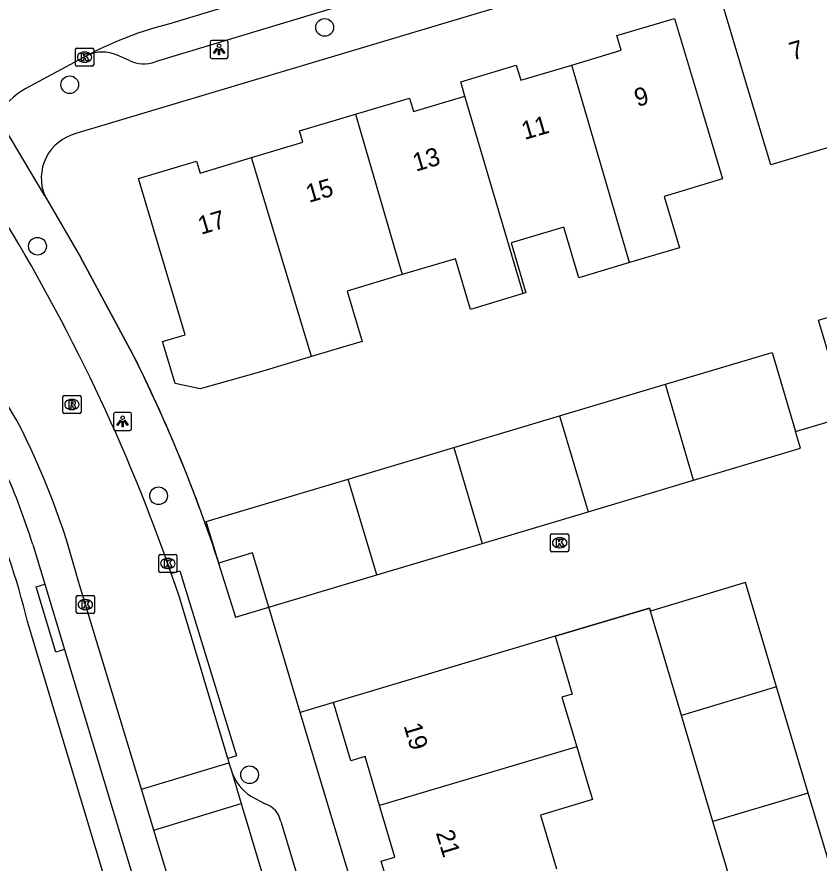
# Model space of a CAD drawing. Extents: x 157767 to 159171, y 387842 to 389425.
# Drawn here: x 158371.22 to 158415.46, y 388504.34 to 388550.97 of the extents above; entities that cross this region are included whole.
import ezdxf

# ---------------------------------------------------------------- set-up
doc = ezdxf.new("R2010")
doc.units = 0
for name, color, linetype in [('IMGEO_Boom', 7, 'Continuous'), ('IMGEO_Kolk', 7, 'Continuous'), ('IMGEO_Lichtpunt', 7, 'Continuous'), ('IMGEO_Muur', 7, 'Continuous'), ('IMGEO_Pand', 7, 'Continuous'), ('IMGEO_Pand_nummerreeks', 7, 'Continuous'), ('IMGEO_Rijbaan_lokaal_open', 7, 'Continuous'), ('IMGEO_Rioolput', 7, 'Continuous'), ('IMGEO_Voetpad_open', 7, 'Continuous')]:
    doc.layers.add(name, color=color, linetype=linetype)

msp = doc.modelspace()

# ---------------------------------------------------------------- linework, layer by layer
at = {"layer": 'IMGEO_Boom'}
for centre in [(158388.191, 388550.391), (158374.129, 388547.234), (158372.353, 388538.33), (158379.029, 388524.579), (158384.052, 388509.206)]:
    msp.add_circle(centre, 0.489, dxfattribs=at)
at = {"layer": 'IMGEO_Kolk'}
for p, q in [((158374.451, 388548.325), (158374.451, 388549.177)), ((158374.526, 388549.251), (158375.378, 388549.251)), ((158374.939, 388549.031), (158374.964, 388549.031)), ((158375.452, 388549.177), (158375.452, 388548.325)), ((158375.378, 388548.251), (158374.526, 388548.251)), ((158374.962, 388548.471), (158374.937, 388548.471)), ((158400.65, 388521.565), (158400.65, 388522.417)), ((158400.725, 388522.491), (158401.577, 388522.491)), ((158401.651, 388522.417), (158401.651, 388521.565)), ((158401.138, 388522.271), (158401.163, 388522.271)), ((158401.577, 388521.491), (158400.725, 388521.491)), ((158401.161, 388521.711), (158401.136, 388521.711)), ((158379.036, 388520.425), (158379.036, 388521.277)), ((158379.111, 388521.351), (158379.963, 388521.351)), ((158379.524, 388521.131), (158379.549, 388521.131)), ((158380.037, 388521.277), (158380.037, 388520.425)), ((158379.547, 388520.571), (158379.522, 388520.571)), ((158379.963, 388520.351), (158379.111, 388520.351)), ((158374.492, 388518.158), (158374.492, 388519.01)), ((158374.567, 388519.084), (158375.419, 388519.084)), ((158374.98, 388518.864), (158375.005, 388518.864)), ((158375.493, 388519.01), (158375.493, 388518.158)), ((158375.003, 388518.304), (158374.978, 388518.304)), ((158375.419, 388518.084), (158374.567, 388518.084))]:
    msp.add_line(p, q, dxfattribs=at)
for points in [[(158374.451, 388548.325), (158374.451, 388549.177)], [(158374.526, 388549.251), (158375.378, 388549.251)], [(158375.452, 388549.177), (158375.452, 388548.325)], [(158374.772, 388548.951), (158374.895, 388548.951), (158374.895, 388548.8), (158375.025, 388548.951), (158375.189, 388548.951), (158375.043, 388548.8), (158375.196, 388548.551), (158375.044, 388548.551), (158374.959, 388548.715), (158374.895, 388548.648), (158374.895, 388548.551), (158374.772, 388548.551), (158374.772, 388548.951)], [(158375.378, 388548.251), (158374.526, 388548.251)], [(158400.65, 388521.565), (158400.65, 388522.417)], [(158400.725, 388522.491), (158401.577, 388522.491)], [(158401.651, 388522.417), (158401.651, 388521.565)], [(158400.971, 388522.191), (158401.094, 388522.191), (158401.094, 388522.04), (158401.224, 388522.191), (158401.388, 388522.191), (158401.242, 388522.04), (158401.395, 388521.791), (158401.243, 388521.791), (158401.158, 388521.955), (158401.094, 388521.888), (158401.094, 388521.791), (158400.971, 388521.791), (158400.971, 388522.191)], [(158401.577, 388521.491), (158400.725, 388521.491)], [(158379.036, 388520.425), (158379.036, 388521.277)], [(158379.111, 388521.351), (158379.963, 388521.351)], [(158379.357, 388521.051), (158379.48, 388521.051), (158379.48, 388520.9), (158379.61, 388521.051), (158379.774, 388521.051), (158379.628, 388520.9), (158379.781, 388520.651), (158379.629, 388520.651), (158379.544, 388520.815), (158379.48, 388520.748), (158379.48, 388520.651), (158379.357, 388520.651), (158379.357, 388521.051)], [(158380.037, 388521.277), (158380.037, 388520.425)], [(158379.963, 388520.351), (158379.111, 388520.351)], [(158374.492, 388518.158), (158374.492, 388519.01)], [(158374.567, 388519.084), (158375.419, 388519.084)], [(158374.813, 388518.784), (158374.936, 388518.784), (158374.936, 388518.633), (158375.066, 388518.784), (158375.23, 388518.784), (158375.084, 388518.633), (158375.237, 388518.384), (158375.085, 388518.384), (158375, 388518.548), (158374.936, 388518.481), (158374.936, 388518.384), (158374.813, 388518.384), (158374.813, 388518.784)], [(158375.493, 388519.01), (158375.493, 388518.158)], [(158375.419, 388518.084), (158374.567, 388518.084)]]:
    msp.add_lwpolyline(points, dxfattribs=at)
for centre, start, end in [((158374.528, 388549.175), 91.552, 178.448), ((158374.528, 388549.175), 91.552, 178.448), ((158375.376, 388549.175), 1.552, 88.448), ((158375.376, 388549.175), 1.552, 88.448), ((158374.528, 388548.327), 181.552, 268.448), ((158374.528, 388548.327), 181.552, 268.448), ((158375.376, 388548.327), 271.552, 358.448), ((158375.376, 388548.327), 271.552, 358.448), ((158400.727, 388522.415), 91.552, 178.448), ((158400.727, 388522.415), 91.552, 178.448), ((158401.575, 388522.415), 1.552, 88.448), ((158401.575, 388522.415), 1.552, 88.448), ((158400.727, 388521.567), 181.552, 268.448), ((158400.727, 388521.567), 181.552, 268.448), ((158401.575, 388521.567), 271.552, 358.448), ((158401.575, 388521.567), 271.552, 358.448), ((158379.113, 388521.275), 91.552, 178.448), ((158379.113, 388521.275), 91.552, 178.448), ((158379.961, 388521.275), 1.552, 88.448), ((158379.961, 388521.275), 1.552, 88.448), ((158379.113, 388520.427), 181.552, 268.448), ((158379.113, 388520.427), 181.552, 268.448), ((158379.961, 388520.427), 271.552, 358.448), ((158379.961, 388520.427), 271.552, 358.448), ((158374.569, 388519.008), 91.552, 178.448), ((158374.569, 388519.008), 91.552, 178.448), ((158375.417, 388519.008), 1.552, 88.448), ((158375.417, 388519.008), 1.552, 88.448), ((158374.569, 388518.16), 181.552, 268.448), ((158374.569, 388518.16), 181.552, 268.448), ((158375.417, 388518.16), 271.552, 358.448), ((158375.417, 388518.16), 271.552, 358.448)]:
    msp.add_arc(centre, 0.0765, start, end, dxfattribs=at)
for centre, major_axis, ratio, start_param, end_param in [((158374.938, 388548.751), (-0.387, 0.002), 0.722429, 4.712389, 7.853982), ((158374.963, 388548.751), (-0.39, 0.002), 0.717154, 1.570796, 4.712389), ((158401.137, 388521.991), (-0.387, 0.002), 0.722429, 4.712389, 7.853982), ((158401.162, 388521.991), (-0.39, 0.002), 0.717154, 1.570796, 4.712389), ((158379.523, 388520.851), (-0.387, 0.002), 0.722429, 4.712389, 7.853982), ((158379.548, 388520.851), (-0.39, 0.002), 0.717154, 1.570796, 4.712389), ((158374.979, 388518.584), (-0.387, 0.002), 0.722429, 4.712389, 7.853982), ((158375.004, 388518.584), (-0.39, 0.002), 0.717154, 1.570796, 4.712389)]:
    msp.add_ellipse(centre, major_axis=major_axis, ratio=ratio, start_param=start_param, end_param=end_param, dxfattribs=at)
at = {"layer": 'IMGEO_Lichtpunt'}
for p, q in [((158381.868, 388549.583), (158381.868, 388548.776)), ((158381.868, 388549.583), (158381.868, 388548.776)), ((158382.77, 388549.678), (158381.962, 388549.678)), ((158382.77, 388549.678), (158381.962, 388549.678)), ((158382.864, 388548.776), (158382.864, 388549.583)), ((158382.864, 388548.776), (158382.864, 388549.583)), ((158381.962, 388548.682), (158382.77, 388548.682)), ((158381.962, 388548.682), (158382.77, 388548.682)), ((158376.549, 388529.081), (158376.549, 388528.274)), ((158376.549, 388529.081), (158376.549, 388528.274)), ((158377.451, 388529.176), (158376.643, 388529.176)), ((158377.451, 388529.176), (158376.643, 388529.176)), ((158377.545, 388528.274), (158377.545, 388529.081)), ((158377.545, 388528.274), (158377.545, 388529.081)), ((158376.643, 388528.18), (158377.451, 388528.18)), ((158376.643, 388528.18), (158377.451, 388528.18))]:
    msp.add_line(p, q, dxfattribs=at)
for points in [[(158382.242, 388549.247), (158382.281, 388549.219), (158382.093, 388548.957), (158382.055, 388548.984), (158382.242, 388549.247)], [(158382.344, 388549.199), (158382.391, 388549.199), (158382.391, 388548.877), (158382.344, 388548.877), (158382.344, 388549.199)], [(158382.454, 388549.219), (158382.492, 388549.246), (158382.679, 388548.984), (158382.64, 388548.956), (158382.454, 388549.219)], [(158376.923, 388528.745), (158376.962, 388528.717), (158376.774, 388528.455), (158376.736, 388528.482), (158376.923, 388528.745)], [(158377.025, 388528.697), (158377.072, 388528.697), (158377.072, 388528.375), (158377.025, 388528.375), (158377.025, 388528.697)], [(158377.135, 388528.717), (158377.173, 388528.744), (158377.36, 388528.482), (158377.321, 388528.454), (158377.135, 388528.717)]]:
    msp.add_lwpolyline(points, dxfattribs=at)
for centre in [(158382.367, 388549.381), (158377.048, 388528.879)]:
    msp.add_circle(centre, 0.0994, dxfattribs=at)
for centre, start, end in [((158381.962, 388549.583), 90, 180), ((158381.962, 388549.583), 90, 180), ((158382.77, 388549.583), 0, 90), ((158382.77, 388549.583), 0, 90), ((158381.962, 388548.776), 180, 270), ((158381.962, 388548.776), 180, 270), ((158382.77, 388548.776), 270, 0), ((158382.77, 388548.776), 270, 360), ((158376.643, 388529.081), 90, 180), ((158376.643, 388529.081), 90, 180), ((158377.451, 388529.081), 0, 90), ((158377.451, 388529.081), 0, 90), ((158376.643, 388528.274), 180, 270), ((158376.643, 388528.274), 180, 270), ((158377.451, 388528.274), 270, 0), ((158377.451, 388528.274), 270, 360)]:
    msp.add_arc(centre, 0.0946, start, end, dxfattribs=at)
at = {"layer": 'IMGEO_Muur'}
for points in [[(158377.597, 388532.408), (158374.734, 388537.729)], [(158400.899, 388516.838), (158406.104, 388518.39), (158406.152, 388518.228)]]:
    msp.add_lwpolyline(points, dxfattribs=at)
msp.add_arc((158302.899, 388494.865), 83.602, 18.04222, 26.68391, dxfattribs=at)
at = {"layer": 'IMGEO_Pand'}
for points in [[(158419.636, 388541.856), (158416.81, 388541.012), (158415.984, 388543.777), (158412.789, 388542.823), (158411.571, 388546.902), (158410.141, 388551.693), (158413.278, 388552.63), (158413.513, 388551.844), (158416.361, 388552.694)], [(158401.816, 388548.319), (158404.537, 388549.131), (158404.296, 388549.937), (158407.489, 388550.89), (158408.919, 388546.1), (158410.132, 388542.039), (158406.911, 388541.077), (158407.755, 388538.25), (158405.007, 388537.429)], [(158395.928, 388546.605), (158395.694, 388547.395), (158398.753, 388548.309), (158399.001, 388547.478), (158401.816, 388548.319)], [(158405.007, 388537.429), (158401.816, 388548.319)], [(158389.889, 388545.605), (158392.871, 388546.496), (158393.092, 388545.758), (158395.738, 388546.548), (158395.928, 388546.605)], [(158399.147, 388535.722), (158395.928, 388546.605)], [(158384.165, 388543.218), (158386.989, 388544.061), (158386.803, 388544.684), (158389.889, 388545.605)], [(158389.889, 388545.605), (158392.472, 388536.768)], [(158387.473, 388532.255), (158384.59, 388531.395), (158381.319, 388530.466), (158379.938, 388530.773), (158379.251, 388533.073), (158380.497, 388533.445), (158377.923, 388542.066), (158381.124, 388543.022), (158381.319, 388542.368), (158384.165, 388543.218)], [(158387.473, 388532.255), (158384.165, 388543.218)], [(158405.007, 388537.429), (158402.212, 388536.595), (158401.377, 388539.392), (158398.471, 388538.524), (158399.294, 388535.766), (158399.147, 388535.722)], [(158399.147, 388535.722), (158396.24, 388534.854), (158395.407, 388537.645), (158392.472, 388536.768)], [(158392.472, 388536.768), (158389.437, 388535.862), (158390.265, 388533.089), (158389.382, 388532.825), (158387.473, 388532.255)], [(158417.009, 388528.971), (158415.433, 388534.249), (158421.338, 388536.012)], [(158406.98, 388530.722), (158412.862, 388532.478), (158414.165, 388528.116)], [(158401.149, 388528.981), (158406.98, 388530.722)], [(158408.536, 388525.435), (158406.98, 388530.722)], [(158395.308, 388527.236), (158401.149, 388528.981)], [(158401.149, 388528.981), (158402.719, 388523.697)], [(158408.536, 388525.435), (158414.439, 388527.197), (158414.165, 388528.116)], [(158389.479, 388525.496), (158395.308, 388527.236)], [(158395.308, 388527.236), (158396.88, 388521.954)], [(158382.261, 388521.152), (158381.66, 388523.161), (158389.479, 388525.496)], [(158391.062, 388520.217), (158389.479, 388525.496)], [(158402.719, 388523.697), (158408.536, 388525.435)], [(158396.88, 388521.954), (158402.719, 388523.697)], [(158391.062, 388520.217), (158396.88, 388521.954)], [(158382.261, 388521.152), (158382.344, 388520.873)], [(158385.104, 388518.438), (158384.211, 388521.43), (158382.344, 388520.873)], [(158385.104, 388518.438), (158391.062, 388520.217)], [(158413.119, 388514.048), (158411.405, 388519.795), (158406.152, 388518.228)], [(158407.864, 388512.479), (158406.152, 388518.228)], [(158400.899, 388516.838), (158397.517, 388515.829), (158388.681, 388513.194)], [(158400.899, 388516.838), (158401.849, 388513.652), (158401.274, 388513.481), (158402.092, 388510.74)], [(158413.119, 388514.048), (158407.864, 388512.479)], [(158414.864, 388508.196), (158413.119, 388514.048)], [(158391.221, 388507.509), (158390.416, 388510.209), (158389.64, 388509.978), (158388.681, 388513.194)], [(158409.607, 388506.625), (158407.864, 388512.479)], [(158402.092, 388510.74), (158391.221, 388507.509)], [(158402.092, 388510.74), (158402.703, 388508.69), (158402.957, 388507.838), (158400.097, 388506.986), (158400.98, 388504.026)], [(158414.864, 388508.196), (158409.607, 388506.625)], [(158416.614, 388502.326), (158414.864, 388508.196)], [(158392.214, 388501.425), (158391.314, 388504.444), (158392.068, 388504.668), (158391.221, 388507.509)], [(158411.353, 388500.762), (158409.607, 388506.625)]]:
    msp.add_lwpolyline(points, dxfattribs=at)
at = {"layer": 'IMGEO_Rijbaan_lokaal_open'}
for points in [[(158431.637, 388566.269), (158379.572, 388550.566), (158378.817, 388550.361), (158377.881, 388550.068), (158376.801, 388549.653), (158375.805, 388549.204), (158375.1, 388548.843)], [(158375.1, 388548.843), (158371.702, 388547.032)], [(158371.218, 388528.736), (158363.206, 388542.127), (158363.192, 388542.153), (158363.177, 388542.179), (158363.162, 388542.205)], [(158414.165, 388528.116), (158417.009, 388528.971)], [(158382.844, 388510.096), (158380.177, 388518.99), (158379.956, 388519.643), (158379.732, 388520.296)], [(158378.084, 388508.402), (158374.607, 388519.861)], [(158386.842, 388512.645), (158385.104, 388518.438)], [(158406.152, 388518.228), (158406.104, 388518.39), (158400.899, 388516.838)], [(158388.681, 388513.194), (158386.842, 388512.645)], [(158378.084, 388508.402), (158382.912, 388509.867)], [(158382.844, 388510.096), (158382.912, 388509.867)], [(158382.912, 388509.867), (158383.048, 388509.413)], [(158383.048, 388509.413), (158383.586, 388507.617)], [(158378.766, 388506.154), (158378.084, 388508.402)], [(158378.766, 388506.154), (158383.586, 388507.617)], [(158383.586, 388507.617), (158401.064, 388449.291)], [(158381.817, 388496.094), (158380.632, 388500), (158378.766, 388506.154)]]:
    msp.add_lwpolyline(points, dxfattribs=at)
for centre, radius, start, end in [((158374.144, 388542.941), 4.765, 120.8374, 147.385), ((158283.535, 388486.736), 101.883, 19.23222, 31.6659), ((158333.115, 388509.102), 42.864, 14.5374, 27.2622)]:
    msp.add_arc(centre, radius, start, end, dxfattribs=at)
at = {"layer": 'IMGEO_Rioolput'}
for p, q in [((158373.752, 388529.184), (158373.752, 388530.036)), ((158373.827, 388530.11), (158374.679, 388530.11)), ((158374.24, 388529.89), (158374.265, 388529.89)), ((158374.753, 388530.036), (158374.753, 388529.184)), ((158374.679, 388529.11), (158373.827, 388529.11)), ((158374.263, 388529.33), (158374.238, 388529.33))]:
    msp.add_line(p, q, dxfattribs=at)
for points in [[(158373.752, 388529.184), (158373.752, 388530.036)], [(158373.827, 388530.11), (158374.679, 388530.11)], [(158374.753, 388530.036), (158374.753, 388529.184)], [(158374.341, 388529.808), (158374.089, 388529.81), (158374.089, 388529.41)], [(158374.089, 388529.41), (158374.213, 388529.41), (158374.213, 388529.572), (158374.224, 388529.572)], [(158374.267, 388529.729), (158374.213, 388529.729), (158374.213, 388529.648)], [(158374.213, 388529.648), (158374.265, 388529.648)], [(158374.271, 388529.543), (158374.342, 388529.41), (158374.482, 388529.41), (158374.417, 388529.536)], [(158374.679, 388529.11), (158373.827, 388529.11)]]:
    msp.add_lwpolyline(points, dxfattribs=at)
for centre, radius, start, end in [((158373.829, 388530.034), 0.0765, 91.552, 178.448), ((158373.829, 388530.034), 0.0765, 91.552, 178.448), ((158374.677, 388530.034), 0.0765, 1.552, 88.448), ((158374.677, 388530.034), 0.0765, 1.552, 88.448), ((158374.223, 388529.519), 0.0533, 26.0293, 88.6989), ((158374.249, 388529.837), 0.19, 274.7715, 282.9687), ((158374.273, 388529.633), 0.0964, 77.0061, 93.1865), ((158374.287, 388529.69), 0.0378, 276.6634, 79.6772), ((158374.34, 388529.698), 0.109, 350.3612, 89.416), ((158374.338, 388529.698), 0.112, 277.5842, 350.9817), ((158374.322, 388529.483), 0.108, 29.5134, 73.7905), ((158373.829, 388529.186), 0.0765, 181.552, 268.448), ((158373.829, 388529.186), 0.0765, 181.552, 268.448), ((158374.677, 388529.186), 0.0765, 271.552, 358.448), ((158374.677, 388529.186), 0.0765, 271.552, 358.448)]:
    msp.add_arc(centre, radius, start, end, dxfattribs=at)
for centre, major_axis, ratio, start_param, end_param in [((158374.239, 388529.61), (-0.387, 0.002), 0.722429, 4.712389, 7.853982), ((158374.264, 388529.61), (-0.39, 0.002), 0.717154, 1.570796, 4.712389)]:
    msp.add_ellipse(centre, major_axis=major_axis, ratio=ratio, start_param=start_param, end_param=end_param, dxfattribs=at)
at = {"layer": 'IMGEO_Voetpad_open'}
for points in [[(158429.435, 388563.74), (158378.848, 388548.5)], [(158433.87, 388562.3), (158374.476, 388544.543)], [(158377.426, 388548.572), (158376.742, 388548.856)], [(158372.751, 388541.101), (158370.131, 388545.509)], [(158372.751, 388541.101), (158374.734, 388537.729), (158377.597, 388532.408)], [(158372.093, 388521.896), (158372.75, 388519.713)], [(158382.344, 388520.873), (158383.267, 388517.89), (158385.104, 388518.438)], [(158379.732, 388520.296), (158380.206, 388520.452), (158383.321, 388510.245), (158382.844, 388510.096)], [(158373.839, 388516.106), (158373.362, 388515.959), (158372.273, 388519.566), (158372.75, 388519.713)], [(158372.75, 388519.713), (158373.839, 388516.106)], [(158379.808, 388491.087), (158377.122, 388500), (158371.804, 388517.649)], [(158373.839, 388516.106), (158378.702, 388500), (158378.875, 388499.427)], [(158406.469, 388447.241), (158390.637, 388500), (158386.842, 388512.645)], [(158384.148, 388508.006), (158384.907, 388507.595)], [(158385.765, 388506.636), (158387.769, 388500), (158392.348, 388484.817), (158402.584, 388450.649)]]:
    msp.add_lwpolyline(points, dxfattribs=at)
for centre, radius, start, end in [((158375.935, 388547.105), 1.928, 65.2561, 115.6511), ((158378.213, 388550.046), 1.671, 241.8907, 292.3122), ((158375.109, 388542.072), 2.55, 104.3745, 202.3889), ((158302.828, 388494.833), 83.68, 18.33211, 26.68189), ((158329.661, 388507.321), 43.39, 13.7694, 32.8733), ((158333.679, 388509.756), 40.287, 17.5384, 23.7248), ((158385.603, 388510.277), 2.697, 198.6826, 237.3544), ((158384.551, 388506.413), 1.234, 10.401, 73.2358)]:
    msp.add_arc(centre, radius, start, end, dxfattribs=at)

# ---------------------------------------------------------------- texts
at = {"layer": 'IMGEO_Pand_nummerreeks'}
for s, rotation, p in [('7', 16.4688, (158413.985, 388548.554)), ('9', 16.2456, (158405.437, 388546)), ('11', 16.2434, (158399.214, 388544.187)), ('13', 16.2434, (158393.214, 388542.438)), ('15', 16.2456, (158387.323, 388540.722)), ('17', 16.6272, (158381.375, 388538.961)), ('19', 286.6015, (158392.54, 388511.906)), ('21', 286.9545, (158394.313, 388506.01))]:
    msp.add_text(s, height=1, rotation=rotation, dxfattribs=at).set_placement(p)

doc.saveas('drawing.dxf')
